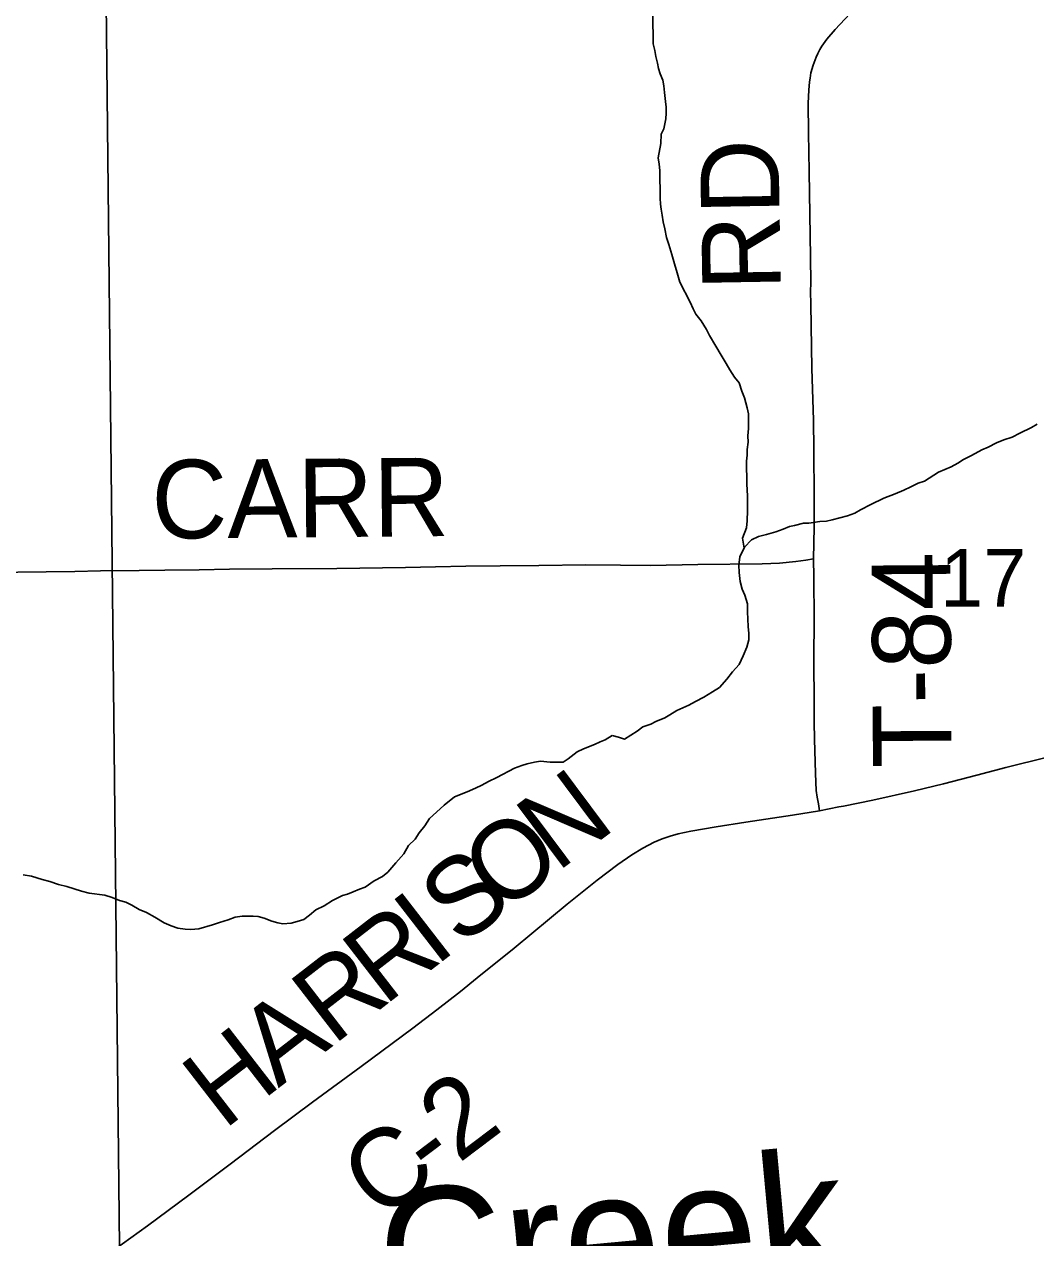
# Model space of a CAD drawing. Extents: x 1985906 to 2360102, y 891258 to 1222054.
# Drawn here: x 2145208 to 2149073, y 977726 to 982362 of the extents above; entities that cross this region are included whole.
import ezdxf

# ---------------------------------------------------------------- set-up
doc = ezdxf.new("R2010")
doc.units = 0
for name, color, linetype in [('GM_X_County_Road', 7, 'Continuous'), ('GM_X_County_Road_Text', 7, 'Continuous'), ('GM_X_Minor_River', 7, 'Continuous'), ('GM_X_Minor_River_Text', 7, 'Continuous'), ('GM_X_Section', 7, 'Continuous'), ('GM_X_Section_Text', 7, 'Continuous'), ('GM_X_Township_Road', 7, 'Continuous'), ('GM_X_Township_Road_Text', 7, 'Continuous')]:
    doc.layers.add(name, color=color, linetype=linetype)

msp = doc.modelspace()

# ---------------------------------------------------------------- linework, layer by layer
at = {"layer": 'GM_X_County_Road'}
for points in [[(2148223.3, 980319.9), (2148226, 980440.8), (2148226.4, 980554.9), (2148224.4, 980736.2), (2148223.4, 980849.8), (2148217.3, 981046.7), (2148213.5, 981292), (2148212.5, 981341.1), (2148212.6, 981373.8), (2148211.8, 981472), (2148206.2, 981799.5), (2148204.8, 981946.8), (2148203.3, 982060.5), (2148205.1, 982110.2), (2148208.4, 982142.4), (2148210.1, 982155.3), (2148213.8, 982175.6), (2148222.1, 982205.8), (2148233.1, 982236.2), (2148239.6, 982250.7), (2148247, 982264.9), (2148255.5, 982278.6), (2148274.5, 982304.8), (2148306.5, 982342), (2148361.9, 982402.1)], [(2145072.4, 980267.4), (2145400.8, 980271.1), (2145499.3, 980273.2), (2145646.8, 980275.2), (2145745.2, 980276.2), (2145876.6, 980277.6), (2145991.5, 980279.5), (2146155.6, 980281.3), (2146402, 980283), (2146664.7, 980286.9), (2146779.6, 980289.2), (2146894.5, 980291.3), (2147025.7, 980292.4), (2147173.6, 980294.2), (2147354.1, 980296.1), (2147485.4, 980295.1), (2147600.4, 980294.6), (2147781.1, 980298.2), (2148027.5, 980300.9), (2148093.4, 980303.1), (2148156.1, 980309), (2148193.6, 980314.7), (2148223.3, 980319.9)], [(2148246.9, 979357.2), (2148320.6, 979371.8), (2148337.7, 979374.8), (2148449.5, 979397.8), (2148608.8, 979432.9), (2148720.1, 979459.9), (2148846.9, 979493.1), (2148957.8, 979522.2), (2149117, 979562.1), (2149244.1, 979594.9), (2149514.5, 979662.8), (2149721.2, 979715.3), (2149943.1, 979774.1), (2150101.5, 979814.8), (2150181.1, 979834.2), (2150276.9, 979856.7), (2150468.3, 979902.5), (2150707.8, 979959.7), (2150819.4, 979987.1), (2150937.5, 980016.7)], [(2145519.2, 977656.8), (2145678.5, 977771.8), (2145836.9, 977888.6), (2145994.2, 978007.1), (2146164.5, 978135.9), (2146309.7, 978243.3), (2146494.9, 978379.8), (2146613.8, 978467.9), (2146692.6, 978527.1), (2146784, 978596.6), (2146874.5, 978667.2), (2146938.8, 978718.3), (2147079.1, 978832.3), (2147281.7, 978999.9), (2147397.1, 979092.2), (2147475.7, 979151.5), (2147529.5, 979188.8), (2147571.2, 979214.5), (2147614.6, 979236.8), (2147644.6, 979249.3), (2147675.4, 979259.8), (2147706.8, 979268.5), (2147754.7, 979279.1), (2147851.7, 979295.4), (2147965.1, 979313.1), (2148143.1, 979340.3), (2148246.9, 979357.2)]]:
    msp.add_lwpolyline(points, dxfattribs=at)
at = {"layer": 'GM_X_Minor_River'}
for points in [[(2147958.5, 980360.7), (2147951.8, 980398), (2147967.5, 980438.2), (2147969.4, 980464.3), (2147971.1, 980504.5), (2147970.7, 980560.7), (2147968.4, 980604.8), (2147967.7, 980693.2), (2147969.6, 980715.3), (2147969.4, 980737.3), (2147973.2, 980765.5), (2147973, 980789.5), (2147974.8, 980817.7), (2147974.4, 980873.9), (2147970.3, 980895.9), (2147960, 980934), (2147949.9, 980960), (2147939.6, 980992.1), (2147921.5, 981014.1), (2147903.3, 981042.1), (2147889.2, 981066.1), (2147871, 981098.1), (2147850.7, 981132.2), (2147826.5, 981172.2), (2147814.3, 981196.2), (2147794.1, 981228.2), (2147773.9, 981254.2), (2147763.8, 981274.2), (2147751.6, 981300.2), (2147713.1, 981376.3), (2147702.9, 981412.4), (2147692.7, 981446.4), (2147682.4, 981482.5), (2147670.2, 981520.6), (2147662, 981546.7), (2147655.7, 981580.7), (2147649.6, 981606.8), (2147645.4, 981632.9), (2147641.2, 981654.9), (2147639.1, 981675), (2147636.9, 981697.1), (2147636.2, 981803.4), (2147634, 981827.5), (2147629.8, 981851.6), (2147639.5, 981905.8), (2147641.2, 981942), (2147651, 981962.1), (2147658.8, 982000.3), (2147660.6, 982022.4), (2147660.4, 982044.5), (2147658.3, 982066.5), (2147654, 982100.6), (2147651.9, 982126.7), (2147647.7, 982148.8), (2147637.5, 982172.8), (2147631.4, 982192.8), (2147627.3, 982212.9), (2147621.1, 982239), (2147616.9, 982261), (2147610.8, 982287.1), (2147610, 982397.5)], [(2147453.7, 979644.6), (2147477.8, 979638.7), (2147501.8, 979630.8), (2147549.5, 979661.2), (2147571.4, 979677.3), (2147601.3, 979687.5), (2147621.2, 979697.7), (2147655, 979711.9), (2147674.9, 979724.1), (2147700.8, 979740.3), (2147724.7, 979750.4), (2147746.6, 979760.6), (2147772.5, 979774.8), (2147804.3, 979791), (2147838.1, 979811.2), (2147864, 979827.4), (2147891.7, 979859.7), (2147913.5, 979887.9), (2147939.3, 979916.2), (2147955, 979948.4), (2147968.8, 979982.6), (2147976.6, 980010.7), (2147976.4, 980034.8), (2147974.2, 980060.9), (2147972, 980089), (2147971.8, 980117.1), (2147971.6, 980147.2), (2147961.4, 980181.3), (2147951.2, 980203.3), (2147943, 980233.3), (2147938.8, 980267.5), (2147938.6, 980295.6), (2147942.4, 980327.7), (2147960.1, 980363.9), (2147985.9, 980392.2), (2148013.7, 980404.4), (2148043.7, 980412.5), (2148079.5, 980422.8), (2148107.4, 980432.9), (2148131.3, 980443.1), (2148151.3, 980447.2), (2148185.2, 980455.4), (2148205.2, 980455.6), (2148247.1, 980461.8), (2148273, 980463.9), (2148295, 980468.1), (2148352.8, 980484.4), (2148380.7, 980494.6), (2148402.6, 980506.8), (2148442.4, 980527.1), (2148492.2, 980551.4), (2148536, 980567.7), (2148567.9, 980581.9), (2148595.8, 980594.2), (2148623.6, 980608.3), (2148647.6, 980616.5), (2148701.3, 980650.9), (2148749.1, 980671.2), (2148774.9, 980685.4), (2148796.8, 980699.6), (2148826.7, 980713.8), (2148866.5, 980736.1), (2148890.4, 980746.3), (2148922.2, 980762.5), (2148950.1, 980774.7), (2148982, 980784.9), (2149011.9, 980799.1), (2149055.7, 980821.4), (2149077.6, 980833.6)], [(2145203.9, 979112.6), (2145235.9, 979106.8), (2145275.9, 979094.9), (2145306, 979087.1), (2145338, 979075.2), (2145370, 979067.3), (2145398.1, 979059.4), (2145426.1, 979049.6), (2145456.1, 979041.7), (2145516.1, 979034), (2145544.1, 979026.1), (2145572.2, 979014.2), (2145596.2, 979008.3), (2145618.3, 978996.4), (2145646.4, 978980.5), (2145674.4, 978968.6), (2145706.5, 978950.7), (2145742.6, 978928.8), (2145768.7, 978916.9), (2145794.7, 978909), (2145822.7, 978905.2), (2145844.7, 978903.3), (2145874.7, 978905.4), (2145926.5, 978921.8), (2145954.4, 978930), (2145986.3, 978940.2), (2146014.2, 978950.3), (2146040.1, 978954.5), (2146082.1, 978954.7), (2146102.1, 978952.8), (2146124.1, 978946.9), (2146154.1, 978935), (2146176.2, 978929.1), (2146196.2, 978925.2), (2146228.1, 978927.4), (2146250.1, 978933.5), (2146276, 978941.7), (2146297.8, 978957.9), (2146321.7, 978978.1), (2146353.5, 978994.3), (2146385.3, 979014.6), (2146423.2, 979032.8), (2146443.1, 979039), (2146465, 979047.1), (2146488.9, 979057.3), (2146510.8, 979065.4), (2146544.6, 979089.7), (2146576.5, 979105.9), (2146596.4, 979122.1), (2146628.1, 979158.4), (2146657.8, 979192.7), (2146675.5, 979224.9), (2146701.3, 979249.1), (2146717.2, 979273.3), (2146738.9, 979299.5), (2146756.7, 979327.7), (2146782.5, 979351.9), (2146812.3, 979378.2), (2146852, 979410.5), (2146899.8, 979428.8), (2146931.7, 979443.1), (2146955.6, 979455.2), (2146981.5, 979469.4), (2147013.3, 979483.6), (2147081, 979520.1), (2147108.9, 979530.3), (2147128.8, 979536.4), (2147156.8, 979542.6), (2147180.7, 979546.8), (2147216.7, 979542.9), (2147266.6, 979543.2), (2147286.5, 979555.4), (2147320.3, 979581.6), (2147344.2, 979593.8), (2147386.1, 979610.1), (2147408, 979620.2), (2147427.9, 979628.4), (2147453.7, 979644.6)]]:
    msp.add_lwpolyline(points, dxfattribs=at)
at = {"layer": 'GM_X_Section'}
for points in [[(2150858.4, 983027), (2150961.4, 977664.8), (2145573, 977571.7), (2145516, 982922.1)], [(2145516, 982922.1), (2145573, 977571.7), (2141296.5, 977422.3), (2141267.3, 982748.9), (2141268.7, 982849)]]:
    msp.add_lwpolyline(points, close=True, dxfattribs=at)
at = {"layer": 'GM_X_Township_Road'}
msp.add_lwpolyline([(2148246.9, 979357.2), (2148242.1, 979383), (2148239.8, 979395.7), (2148237.2, 979409.3), (2148233.5, 979434.3), (2148230.4, 979498.9), (2148227.3, 979630.2), (2148226.3, 979695.3), (2148225.3, 979760.9), (2148225, 979939.7), (2148225.3, 980086.4), (2148224.6, 980249.6), (2148223.3, 980319.9)], dxfattribs=at)

# ---------------------------------------------------------------- texts
at = {"layer": 'GM_X_County_Road_Text'}
for s, rotation, p in [('RD', 90.984, (2148099, 981346.2)), ('CARR', 0.5, (2145695.1, 980396.6)), ('N', 36.7286, (2147242.4, 979119.4)), ('O', 37.7114, (2147034.6, 978958.8)), ('S', 37.7366, (2146874.6, 978834.9)), ('I', 37.738, (2146777.1, 978759.5)), ('R', 37.7348, (2146582.3, 978608.7)), ('R', 37.7333, (2146387.4, 978457.9)), ('A', 37.7347, (2146178.6, 978296.3)), ('H', 37.7347, (2145969.8, 978134.8)), ('2', 37.0726, (2146866.9, 978007.6)), ('C', 36.5686, (2146568.3, 977784.8)), ('-', 37.0476, (2146768.4, 977933.3))]:
    msp.add_text(s, height=300, rotation=rotation, dxfattribs=at).set_placement(p)
at = {"layer": 'GM_X_Minor_River_Text'}
msp.add_text('Creek', height=500.1, rotation=5.3082, dxfattribs=at).set_placement((2146585.3, 977398.9))
at = {"layer": 'GM_X_Section_Text'}
msp.add_text('17', height=221, rotation=0, dxfattribs=at).set_placement((2148707.5, 980136.5))
at = {"layer": 'GM_X_Township_Road_Text'}
msp.add_text('T-84', height=300, rotation=90.3474, dxfattribs=at).set_placement((2148750.7, 979521.3))

doc.saveas('drawing.dxf')
